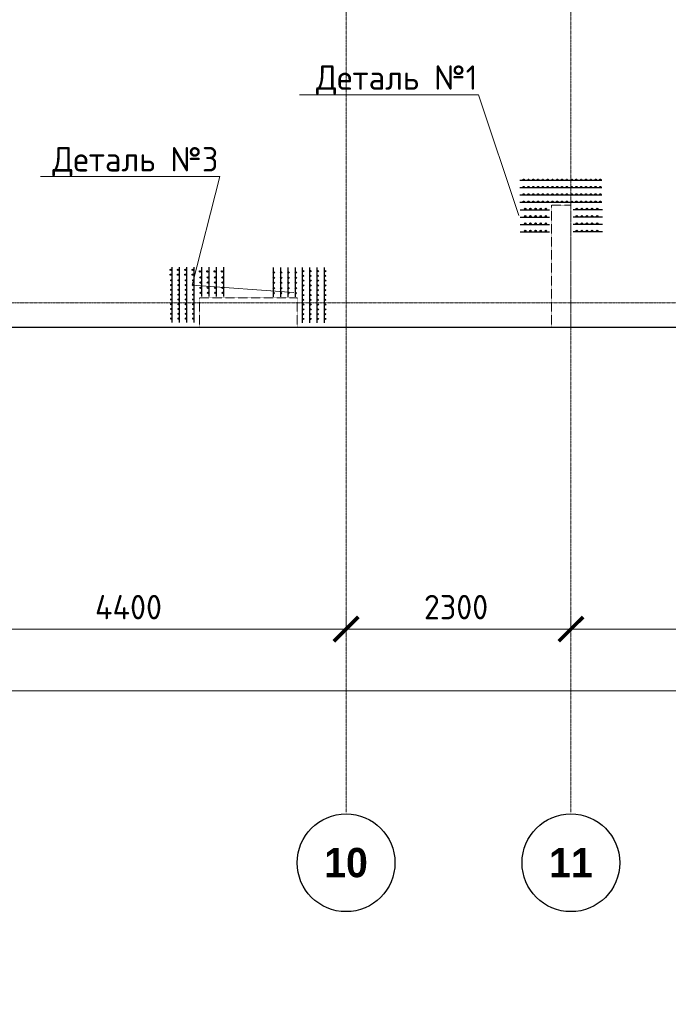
# Model space of a CAD drawing. Header units: millimetres. Extents: x -42044588 to 856694, y -806701 to 941911.
# Tile 714 of 1056: x 225202 to 231836, y -345977 to -335903. Entities that reach past the tile are written whole.
import ezdxf
from ezdxf import colors
from ezdxf.entities.mleader import LeaderData, LeaderLine
from ezdxf.math import Vec2, Vec3

# ---------------------------------------------------------------- set-up
doc = ezdxf.new("R2010")
doc.units = ezdxf.units.MM
for name, pattern in [('______5', [1100, 800, -100, 100, -100]), ('DASHED', [7, 5, -2, 0]), ('осевая', [50.8, 31.75, -6.35, 6.35, -6.35])]:
    doc.linetypes.add(name, pattern=pattern)
doc.layers.add('0 @ 100', color=7, linetype='Continuous')
doc.layers.add('Колонна_ бетон', color=7, linetype='Continuous', lineweight=50, true_color=0xb4b496)
for name, color, linetype, lineweight in [('Оси', 40, '______5', 18), ('осн.сетка', 4, 'Continuous', 60), ('Перекрытие ж_бетон', 1, 'Continuous', 30), ('подоснова', 151, 'Continuous', 5), ('размер', 1, 'Continuous', 25), ('РАЗМЕРЫ', 1, 'Continuous', 9)]:
    doc.layers.add(name, color=color, linetype=linetype, lineweight=lineweight)
doc.styles.add('Century Gothic', font='GOTHIC.TTF')
doc.styles.add('GOST-2.304_Type-B', font='GOST_Common.ttf')
doc.styles.add('ГОСТ', font='GOST_Common.ttf')
doc.dimstyles.new('СПДС', dxfattribs={"dimscale": 100, "dimtxt": 2.5, "dimasz": 2, "dimexe": 1.25, "dimexo": 0, "dimtad": 1, "dimdec": 0, "dimrnd": 5, "dimtxsty": 'GOST-2.304_Type-B', "dimblk": 'ARCHTICK', "dimcen": 2.5, "dimdle": 2, "dimclrd": 1, "dimclre": 1, "dimclrt": 1, "dimadec": 0, "dimazin": 2, "dimtfac": 0.75, "dimtdec": 0, "dimtmove": 1, "dimatfit": 3, "dimfxl": 0, "dimtolj": 1, "dimarcsym": 0})

# ---------------------------------------------------------------- blocks, each defined once
blk = doc.blocks.new('_ArchTick')
at = {"color": 0, "linetype": 'ByBlock', "const_width": 0.15}
blk.add_lwpolyline([(-0.5, -0.5), (0.5, 0.5)], dxfattribs=at)
blk = doc.blocks.new('*D6710')
at = {"color": 1, "lineweight": -2, "transparency": 16777216}
for p, q in [((-85705, -346670), (-85705, -346545)), ((-38905, -346670), (-38905, -346545)), ((-85905, -346670), (-38705, -346670))]:
    blk.add_line(p, q, dxfattribs=at)
at = {"layer": 'DEFPOINTS', "color": 0, "transparency": 16777216}
for p in [(-85705, -346670), (-38905, -346670), (-38905, -346670)]:
    blk.add_point(p, dxfattribs=at)
at = {"color": 1, "lineweight": -2, "transparency": 16777216, "xscale": 250, "yscale": 250, "zscale": 250, "rotation": 180}
blk.add_blockref('_ArchTick', (-85705, -346670), dxfattribs=at)
at = {"color": 1, "lineweight": -2, "transparency": 16777216, "xscale": 250, "yscale": 250, "zscale": 250}
blk.add_blockref('_ArchTick', (-38905, -346670), dxfattribs=at)
at = {"color": 1, "transparency": 16777216, "insert": (-67487, -346445), "char_height": 250, "width": 104166.67, "attachment_point": 5, "style": 'GOST-2.304_Type-B'}
blk.add_mtext('\\A1;46800', dxfattribs=at)
blk = doc.blocks.new('NSY101')
at = {"color": 0, "linetype": 'ByBlock', "lineweight": -2}
blk.add_circle((0, 0), 50, dxfattribs=at)
blk = doc.blocks.new('СЛОЖНЫЙ_ОБЪЕКТ_37')
at = {"layer": 'Оси', "color": 16, "linetype": 'Continuous', "lineweight": 25, "transparency": 33554687, "xscale": 9.999999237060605, "yscale": 9.999999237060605, "zscale": 9.999999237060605}
blk.add_blockref('NSY101', (36213, -43009), dxfattribs=at)
at = {"layer": 'Оси', "color": 16, "linetype": 'Continuous', "lineweight": 25, "transparency": 33554687, "insert": (36213, -43009), "char_height": 300, "width": 620, "attachment_point": 5, "style": 'Century Gothic'}
blk.add_mtext('\\A1;{\\fCentury Gothic|i0|b1;\\H300.000000;\\W1.000000;\\C16;10}\\P', dxfattribs=at)
blk = doc.blocks.new('СЛОЖНЫЙ_ОБЪЕКТ_38')
at = {"layer": 'Оси', "color": 16, "linetype": 'Continuous', "lineweight": 25, "transparency": 33554687, "xscale": 9.999999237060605, "yscale": 9.999999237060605, "zscale": 9.999999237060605}
blk.add_blockref('NSY101', (38513, -43009), dxfattribs=at)
at = {"layer": 'Оси', "color": 16, "linetype": 'Continuous', "lineweight": 25, "transparency": 33554687, "insert": (38513, -43009), "char_height": 300, "width": 620, "attachment_point": 5, "style": 'Century Gothic'}
blk.add_mtext('\\A1;{\\fCentury Gothic|i0|b1;\\H300.000000;\\W1.000000;\\C16;11}\\P', dxfattribs=at)
blk = doc.blocks.new('*D6724')
at = {"color": 1, "lineweight": -2, "transparency": 16777216}
for p, q in [((-58605, -346039), (-58605, -345914)), ((-54205, -346039), (-54205, -345914)), ((-58805, -346039), (-54005, -346039))]:
    blk.add_line(p, q, dxfattribs=at)
at = {"layer": 'DEFPOINTS', "color": 0, "transparency": 16777216}
for p in [(-58605, -346039), (-54205, -346039), (-54205, -346039)]:
    blk.add_point(p, dxfattribs=at)
at = {"color": 1, "lineweight": -2, "transparency": 16777216, "xscale": 250, "yscale": 250, "zscale": 250, "rotation": 180}
blk.add_blockref('_ArchTick', (-58605, -346039), dxfattribs=at)
at = {"color": 1, "lineweight": -2, "transparency": 16777216, "xscale": 250, "yscale": 250, "zscale": 250}
blk.add_blockref('_ArchTick', (-54205, -346039), dxfattribs=at)
at = {"color": 1, "transparency": 16777216, "insert": (-56430, -345814), "char_height": 250, "width": 83333.33, "attachment_point": 5, "style": 'GOST-2.304_Type-B'}
blk.add_mtext('\\A1;4400', dxfattribs=at)
blk = doc.blocks.new('*D6725')
at = {"color": 1, "lineweight": -2, "transparency": 16777216}
for p, q in [((-54205, -346039), (-54205, -345914)), ((-51905, -346039), (-51905, -345914)), ((-54405, -346039), (-51705, -346039))]:
    blk.add_line(p, q, dxfattribs=at)
at = {"layer": 'DEFPOINTS', "color": 0, "transparency": 16777216}
for p in [(-54205, -346039), (-51905, -346039), (-51905, -346039)]:
    blk.add_point(p, dxfattribs=at)
at = {"color": 1, "lineweight": -2, "transparency": 16777216, "xscale": 250, "yscale": 250, "zscale": 250, "rotation": 180}
blk.add_blockref('_ArchTick', (-54205, -346039), dxfattribs=at)
at = {"color": 1, "lineweight": -2, "transparency": 16777216, "xscale": 250, "yscale": 250, "zscale": 250}
blk.add_blockref('_ArchTick', (-51905, -346039), dxfattribs=at)
at = {"color": 1, "transparency": 16777216, "insert": (-53080, -345814), "char_height": 250, "width": 83333.33, "attachment_point": 5, "style": 'GOST-2.304_Type-B'}
blk.add_mtext('\\A1;2300', dxfattribs=at)
blk = doc.blocks.new('*D6726')
at = {"color": 1, "lineweight": -2, "transparency": 16777216}
for p, q in [((-51905, -346039), (-51905, -345914)), ((-48905, -346039), (-48905, -345914)), ((-52105, -346039), (-48705, -346039))]:
    blk.add_line(p, q, dxfattribs=at)
at = {"layer": 'DEFPOINTS', "color": 0, "transparency": 16777216}
for p in [(-51905, -346039), (-48905, -346039), (-48905, -346039)]:
    blk.add_point(p, dxfattribs=at)
at = {"color": 1, "lineweight": -2, "transparency": 16777216, "xscale": 250, "yscale": 250, "zscale": 250, "rotation": 180}
blk.add_blockref('_ArchTick', (-51905, -346039), dxfattribs=at)
at = {"color": 1, "lineweight": -2, "transparency": 16777216, "xscale": 250, "yscale": 250, "zscale": 250}
blk.add_blockref('_ArchTick', (-48905, -346039), dxfattribs=at)
at = {"color": 1, "transparency": 16777216, "insert": (-50430, -345814), "char_height": 250, "width": 83333.33, "attachment_point": 5, "style": 'GOST-2.304_Type-B'}
blk.add_mtext('\\A1;3000', dxfattribs=at)
blk = doc.blocks.new('подложка стн 1-го этажа')
at = {"layer": 'Колонна_ бетон', "color": 252, "linetype": 'DASHED', "lineweight": 0, "ltscale": 0.5, "true_color": 0x939598, "transparency": 33554687}
for p, q in [((41644, 9462, -200), (41644, 10712, -200)), ((41644, 10712, -200), (41844, 10712, -200)), ((41844, 9462, -200), (41844, 10712, -200)), ((38044, 9762, -200), (39044, 9762, -200)), ((38044, 9462, -200), (38044, 9762, -200)), ((39044, 9462, -200), (39044, 9762, -200)), ((38044, 9462, -200), (39044, 9462, -200)), ((41644, 9462, -200), (41844, 9462, -200))]:
    blk.add_line(p, q, dxfattribs=at)
blk = doc.blocks.new('деталь 1')
at = {"layer": 'осн.сетка', "color": 3, "lineweight": 25, "ltscale": 100}
for points in [[(263119, 23421), (263119, 20072)], [(263419, 23421), (263419, 20072)], [(263719, 23421), (263719, 20072)], [(264019, 23421), (264019, 20072)], [(264319, 23444), (264319, 22244)], [(264619, 23444), (264619, 22244)], [(264919, 23444), (264919, 22244)], [(265219, 23444), (265219, 22244)], [(264319, 20081), (264319, 21281)], [(264619, 20081), (264619, 21281)], [(264919, 20081), (264919, 21281)], [(265219, 20081), (265219, 21281)]]:
    blk.add_lwpolyline(points, dxfattribs=at)
at = {"layer": 'размер', "lineweight": 25, "ltscale": 2}
for centre, radius in [((263087, 23363), 25.2), ((263387, 23363), 25.2), ((263687, 23363), 25.2), ((263987, 23363), 25.2), ((263087, 23167), 25.2), ((263087, 22971), 25.2), ((263387, 23167), 25.2), ((263387, 22971), 25.2), ((263687, 23167), 25.2), ((263687, 22971), 25.2), ((263987, 23167), 25.2), ((263987, 22971), 25.2), ((264285, 23234), 27), ((264285, 23024), 27), ((264585, 23234), 27), ((264585, 23024), 27), ((264885, 23234), 27), ((264885, 23024), 27), ((265185, 23234), 27), ((265185, 23024), 27), ((263087, 22775), 25.2), ((263087, 22579), 25.2), ((263387, 22775), 25.2), ((263387, 22579), 25.2), ((263687, 22775), 25.2), ((263687, 22579), 25.2), ((263987, 22775), 25.2), ((263987, 22579), 25.2), ((264285, 22814), 27), ((264285, 22604), 27), ((264585, 22814), 27), ((264585, 22604), 27), ((264885, 22814), 27), ((264885, 22604), 27), ((265185, 22814), 27), ((265185, 22604), 27), ((263087, 22383), 25.2), ((263087, 22187), 25.2), ((263387, 22383), 25.2), ((263387, 22187), 25.2), ((263687, 22383), 25.2), ((263687, 22187), 25.2), ((263987, 22383), 25.2), ((263987, 22187), 25.2), ((264285, 22394), 27), ((264585, 22394), 27), ((264885, 22394), 27), ((265185, 22394), 27), ((263087, 21991), 25.2), ((263087, 21795), 25.2), ((263387, 21991), 25.2), ((263387, 21795), 25.2), ((263687, 21991), 25.2), ((263687, 21795), 25.2), ((263987, 21991), 25.2), ((263987, 21795), 25.2), ((263087, 21599), 25.2), ((263087, 21403), 25.2), ((263387, 21599), 25.2), ((263387, 21403), 25.2), ((263687, 21599), 25.2), ((263687, 21403), 25.2), ((263987, 21599), 25.2), ((263987, 21403), 25.2), ((263087, 21207), 25.2), ((263087, 21011), 25.2), ((263387, 21207), 25.2), ((263387, 21011), 25.2), ((263687, 21207), 25.2), ((263687, 21011), 25.2), ((263987, 21207), 25.2), ((263987, 21011), 25.2), ((264285, 21131), 27), ((264585, 21131), 27), ((264885, 21131), 27), ((265185, 21131), 27), ((263087, 20815), 25.2), ((263087, 20619), 25.2), ((263387, 20815), 25.2), ((263387, 20619), 25.2), ((263687, 20815), 25.2), ((263687, 20619), 25.2), ((263987, 20815), 25.2), ((263987, 20619), 25.2), ((264285, 20921), 27), ((264285, 20711), 27), ((264585, 20921), 27), ((264585, 20711), 27), ((264885, 20921), 27), ((264885, 20711), 27), ((265185, 20921), 27), ((265185, 20711), 27), ((263087, 20423), 25.2), ((263087, 20227), 25.2), ((263387, 20423), 25.2), ((263387, 20227), 25.2), ((263687, 20423), 25.2), ((263687, 20227), 25.2), ((263987, 20423), 25.2), ((263987, 20227), 25.2), ((264285, 20501), 27), ((264285, 20291), 27), ((264585, 20501), 27), ((264585, 20291), 27), ((264885, 20501), 27), ((264885, 20291), 27), ((265185, 20501), 27), ((265185, 20291), 27)]:
    blk.add_circle(centre, radius, dxfattribs=at)
blk = doc.blocks.new('_None')
blk = doc.blocks.new('оси блок 2')
at = {"layer": 'Оси', "color": 16, "linetype": 'осевая', "lineweight": 0, "ltscale": 0.25, "transparency": 33554687}
for p, q in [((-54204.7, -322543), (-54204.7, -347914.1)), ((-51904.7, -322543), (-51904.7, -347914.1)), ((-89822.3, -342701.3), (-37238.5, -342701.3))]:
    blk.add_line(p, q, dxfattribs=at)
at = {"layer": 'Оси', "color": 16, "linetype": 'Continuous', "lineweight": 25, "transparency": 33554687}
for name in ['СЛОЖНЫЙ_ОБЪЕКТ_37', 'СЛОЖНЫЙ_ОБЪЕКТ_38']:
    blk.add_blockref(name, (-90418.2, -305420.5), dxfattribs=at)
for base, p1, p2, picture, middle in [((-54204.7, -346038.9), (-58604.7, -346038.9), (-54204.7, -346038.9), '*D6724', (-56429.9, -346038.9)), ((-51904.7, -346038.9), (-54204.7, -346038.9), (-51904.7, -346038.9), '*D6725', (-53079.9, -346038.9)), ((-48904.7, -346038.9), (-51904.7, -346038.9), (-48904.7, -346038.9), '*D6726', (-50429.9, -346038.9)), ((-38904.7, -346670.2), (-85704.7, -346670.2), (-38904.7, -346670.2), '*D6710', (-67487.3, -346670.2))]:
    dim = blk.add_linear_dim(base=base, p1=p1, p2=p2, dimstyle='СПДС', override={"dimgap": 1})
    dim.commit()
    dim.dimension.update_dxf_attribs({"geometry": picture, "text_midpoint": middle, "dimtype": 160})

msp = doc.modelspace()

# ---------------------------------------------------------------- linework, layer by layer
at = {"layer": 'осн.сетка', "color": 3, "lineweight": 25, "ltscale": 100, "elevation": 200}
for points in [[(226760.761, -339001.019), (226760.761, -338435.503)], [(226835.761, -339001.019), (226835.761, -338435.503)], [(226910.761, -339001.019), (226910.761, -338435.503)], [(226985.761, -339001.019), (226985.761, -338435.503)], [(227060.761, -338435.199), (227060.761, -338735.199)], [(227135.761, -338435.199), (227135.761, -338735.199)], [(227210.761, -338435.199), (227210.761, -338735.199)], [(227285.761, -338435.199), (227285.761, -338735.199)], [(227792.924, -338438.789), (227792.924, -338738.789)], [(227867.924, -338438.789), (227867.924, -338738.789)], [(227942.924, -338438.789), (227942.924, -338738.789)], [(228017.924, -338438.789), (228017.924, -338738.789)], [(228092.924, -339004.609), (228092.924, -338439.094)], [(228167.924, -339004.609), (228167.924, -338439.094)], [(228242.924, -339004.609), (228242.924, -338439.094)], [(228317.924, -339004.609), (228317.924, -338439.094)]]:
    msp.add_lwpolyline(points, dxfattribs=at)
at = {"layer": 'Перекрытие ж_бетон'}
msp.add_lwpolyline([(224090.261, -339050.809), (230740.261, -339050.809), (230740.261, -339050.809), (234089.801, -339050.809), (234089.796, -339050.809), (237690.261, -339050.809)], dxfattribs=at)
at = {"layer": 'размер', "lineweight": 25, "ltscale": 2}
for centre, radius in [((226746.939, -338462.628, 200), 6.3), ((226821.939, -338462.628, 200), 6.3), ((226896.939, -338462.628, 200), 6.3), ((226971.939, -338462.628, 200), 6.3), ((226746.939, -338511.628, 200), 6.3), ((226752.917, -338569.5, 200), 6.3), ((226821.939, -338511.628, 200), 6.3), ((226827.917, -338569.5, 200), 6.3), ((226896.939, -338511.628, 200), 6.3), ((226902.917, -338569.5, 200), 6.3), ((226971.939, -338511.628, 200), 6.3), ((226977.917, -338569.5, 200), 6.3), ((227046.379, -338478.827, 200), 6.75), ((227052.357, -338540.199, 200), 6.75), ((227121.379, -338478.827, 200), 6.75), ((227127.357, -338540.199, 200), 6.75), ((227196.379, -338478.827, 200), 6.75), ((227202.357, -338540.199, 200), 6.75), ((227271.379, -338478.827, 200), 6.75), ((227277.357, -338540.199, 200), 6.75), ((227801.328, -338491.289, 200), 6.75), ((227801.328, -338543.789, 200), 6.75), ((227876.328, -338491.289, 200), 6.75), ((227876.328, -338543.789, 200), 6.75), ((227951.328, -338491.289, 200), 6.75), ((227951.328, -338543.789, 200), 6.75), ((228026.328, -338491.289, 200), 6.75), ((228026.328, -338543.789, 200), 6.75), ((228100.768, -338475.091, 200), 6.3), ((228100.768, -338524.091, 200), 6.3), ((228100.768, -338573.091, 200), 6.3), ((228175.768, -338475.091, 200), 6.3), ((228175.768, -338524.091, 200), 6.3), ((228175.768, -338573.091, 200), 6.3), ((228250.768, -338475.091, 200), 6.3), ((228250.768, -338524.091, 200), 6.3), ((228250.768, -338573.091, 200), 6.3), ((228325.768, -338475.091, 200), 6.3), ((228325.768, -338524.091, 200), 6.3), ((228325.768, -338573.091, 200), 6.3), ((226752.917, -338618.5, 200), 6.3), ((226752.917, -338667.5, 200), 6.3), ((226827.917, -338618.5, 200), 6.3), ((226827.917, -338667.5, 200), 6.3), ((226902.917, -338618.5, 200), 6.3), ((226902.917, -338667.5, 200), 6.3), ((226977.917, -338618.5, 200), 6.3), ((226977.917, -338667.5, 200), 6.3), ((227052.357, -338592.699, 200), 6.75), ((227052.357, -338645.199, 200), 6.75), ((227127.357, -338592.699, 200), 6.75), ((227127.357, -338645.199, 200), 6.75), ((227202.357, -338592.699, 200), 6.75), ((227202.357, -338645.199, 200), 6.75), ((227277.357, -338592.699, 200), 6.75), ((227277.357, -338645.199, 200), 6.75), ((227801.328, -338596.289, 200), 6.75), ((227801.328, -338648.789, 200), 6.75), ((227876.328, -338596.289, 200), 6.75), ((227876.328, -338648.789, 200), 6.75), ((227951.328, -338596.289, 200), 6.75), ((227951.328, -338648.789, 200), 6.75), ((228026.328, -338596.289, 200), 6.75), ((228026.328, -338648.789, 200), 6.75), ((228100.768, -338622.091, 200), 6.3), ((228100.768, -338671.091, 200), 6.3), ((228175.768, -338622.091, 200), 6.3), ((228175.768, -338671.091, 200), 6.3), ((228250.768, -338622.091, 200), 6.3), ((228250.768, -338671.091, 200), 6.3), ((228325.768, -338622.091, 200), 6.3), ((228325.768, -338671.091, 200), 6.3), ((226752.917, -338716.5, 200), 6.3), ((226752.917, -338765.5, 200), 6.3), ((226827.917, -338716.5, 200), 6.3), ((226827.917, -338765.5, 200), 6.3), ((226902.917, -338716.5, 200), 6.3), ((226902.917, -338765.5, 200), 6.3), ((226977.917, -338716.5, 200), 6.3), ((226977.917, -338765.5, 200), 6.3), ((227052.357, -338697.699, 200), 6.75), ((227127.357, -338697.699, 200), 6.75), ((227202.357, -338697.699, 200), 6.75), ((227277.357, -338697.699, 200), 6.75), ((227801.328, -338701.289, 200), 6.75), ((227876.328, -338701.289, 200), 6.75), ((227951.328, -338701.289, 200), 6.75), ((228026.328, -338701.289, 200), 6.75), ((228100.768, -338720.091, 200), 6.3), ((228100.768, -338769.091, 200), 6.3), ((228175.768, -338720.091, 200), 6.3), ((228175.768, -338769.091, 200), 6.3), ((228250.768, -338720.091, 200), 6.3), ((228250.768, -338769.091, 200), 6.3), ((228325.768, -338720.091, 200), 6.3), ((228325.768, -338769.091, 200), 6.3), ((226752.917, -338814.5, 200), 6.3), ((226752.917, -338863.5, 200), 6.3), ((226827.917, -338814.5, 200), 6.3), ((226827.917, -338863.5, 200), 6.3), ((226902.917, -338814.5, 200), 6.3), ((226902.917, -338863.5, 200), 6.3), ((226977.917, -338814.5, 200), 6.3), ((226977.917, -338863.5, 200), 6.3), ((228100.768, -338818.091, 200), 6.3), ((228100.768, -338867.091, 200), 6.3), ((228175.768, -338818.091, 200), 6.3), ((228175.768, -338867.091, 200), 6.3), ((228250.768, -338818.091, 200), 6.3), ((228250.768, -338867.091, 200), 6.3), ((228325.768, -338818.091, 200), 6.3), ((228325.768, -338867.091, 200), 6.3), ((226752.917, -338912.5, 200), 6.3), ((226752.917, -338961.5, 200), 6.3), ((226827.917, -338912.5, 200), 6.3), ((226827.917, -338961.5, 200), 6.3), ((226902.917, -338912.5, 200), 6.3), ((226902.917, -338961.5, 200), 6.3), ((226977.917, -338912.5, 200), 6.3), ((226977.917, -338961.5, 200), 6.3), ((228100.768, -338916.091, 200), 6.3), ((228100.768, -338965.091, 200), 6.3), ((228175.768, -338916.091, 200), 6.3), ((228175.768, -338965.091, 200), 6.3), ((228250.768, -338916.091, 200), 6.3), ((228250.768, -338965.091, 200), 6.3), ((228325.768, -338916.091, 200), 6.3), ((228325.768, -338965.091, 200), 6.3)]:
    msp.add_circle(centre, radius, dxfattribs=at)

# ---------------------------------------------------------------- block references
msp.add_blockref('подложка стн 1-го этажа', (188996.338, -348512.604, 560))
at = {"layer": 'РАЗМЕРЫ'}
msp.add_blockref('оси блок 2', (282744.979, 3900.512), dxfattribs=at)
at = {"layer": 'РАЗМЕРЫ', "color": 1, "xscale": 0.25, "yscale": 0.25, "zscale": 0.25, "rotation": 270}
msp.add_blockref('деталь 1', (225300.164, -271768.365, 200), dxfattribs=at)

# ---------------------------------------------------------------- texts
at = {"layer": '0 @ 100', "char_height": 300, "width": 18500, "attachment_point": 1, "style": 'ГОСТ'}
for s, insert in [('\\pi-900,l900,t900;{\\C7;1.^IАрмирование монолитной плиты  состоит из основного армирования ∅10 А500С с шагом  200х200мм  в нижней зоне, основного армирования ∅10 А500С с шагом  200х200мм  в  верхней зоне и дополнительного армирования, указанного на схемах армирования.\\P2.^IАрмирование плиты предусмотрено отдельными  стержнями заводской длины по осям Х и Y. При недостатке заводской длины стержней для армирования плиты, стыки стержней осуществлять внахлестку без  сварки. Стыки арматуры внахлестку должны располагаться вразбежку (через шаг). См. деталь стыковки арматуры.\\P3.^IВерхнюю и нижнюю арматуру вязать вязальной проволокой через пересечение.  Стержни основной и дополнительной арматуры укладывать в соответствии с сечениями .\\P4.^IПо периметру плиты и у отверстий  у концов основной арматуры устанавливать П-образные элементы Ск1.\\P5.^IПозиции со знаком "*" укладываются с шагом 100 мм\\P6.^IДля фиксации в проектном положении стержней верхней сетки устанавливать фиксаторы Ф1 с шагом 600х600мм.\\P7.^IДиаметр оправки стержня при d<20мм - 5d, при d≥20мм - 8d\\P8.^IКаркасы поперечного армирования устанавливаются до начала устройство верхней сетки армирования.\\P9.^IОбрамления отверстий см. лист 8. В местах расположения отверстий осуществить прерывания основной и дополнительной сеток арматуры. Отверстия обрамляются двумя стержнями арматуры. Отверстия обрамляются двумя стержнями арматуры  см. узел обрамления отверстий лист 8, расход стали на обрамление учтен на листе 30.\\P10.^IПроемы размерами до 300х300 допускается выполнять по месту методом алмазного бурения.}', (166430.924, -283713.436)), ('\\pi-900,l900,t900;{\\C7;1.^IАрмирование монолитной плиты  состоит из основного армирования ∅10 А500С с шагом  200х200мм  в нижней зоне, основного армирования ∅10 А500С с шагом  200х200мм  в  верхней зоне и дополнительного армирования, указанного на схемах армирования.\\P2.^IАрмирование плиты предусмотрено отдельными  стержнями заводской длины по осям Х и Y. При недостатке заводской длины стержней для армирования плиты, стыки стержней осуществлять внахлестку без  сварки. Стыки арматуры внахлестку должны располагаться вразбежку (через шаг). См. деталь стыковки арматуры.\\P3.^IВерхнюю и нижнюю арматуру вязать вязальной проволокой через пересечение.  Стержни основной и дополнительной арматуры укладывать в соответствии с сечениями .\\P4.^IПо периметру плиты и у отверстий  у концов основной арматуры устанавливать П-образные элементы Ск1.\\P5.^IПозиции со знаком "*" укладываются с шагом 100 мм\\P6.^IДля фиксации в проектном положении стержней верхней сетки устанавливать фиксаторы Ф1 с шагом 600х600мм.\\P7.^IДиаметр оправки стержня при d<20мм - 5d, при d≥20мм - 8d\\P8.^IКаркасы поперечного армирования устанавливаются до начала устройство верхней сетки армирования.\\P9.^IОбрамления отверстий см. лист 8. В местах расположения отверстий осуществить прерывания основной и дополнительной сеток арматуры. Отверстия обрамляются двумя стержнями арматуры. Отверстия обрамляются двумя стержнями арматуры  см. узел обрамления отверстий лист 8, расход стали на обрамление учтен на листе 35.\\P10.^IПроемы размерами до 300х300 допускается выполнять по месту методом алмазного бурения.}', (162119.939, -338419.47)), ('\\pi-900,l900,t900;{\\C7;1.^IАрмирование монолитной плиты  состоит из основного армирования ∅10 А500С с шагом  200х200мм  в нижней зоне, основного армирования ∅10 А500С с шагом  200х200мм  в  верхней зоне и дополнительного армирования, указанного на схемах армирования.\\P2.^IАрмирование плиты предусмотрено отдельными  стержнями заводской длины по осям Х и Y. При недостатке заводской длины стержней для армирования плиты, стыки стержней осуществлять внахлестку без  сварки. Стыки арматуры внахлестку должны располагаться вразбежку (через шаг). См. деталь стыковки арматуры.\\P3.^IВерхнюю и нижнюю арматуру вязать вязальной проволокой через пересечение.  Стержни основной и дополнительной арматуры укладывать в соответствии с сечениями .\\P4.^IПо периметру плиты и у отверстий  у концов основной арматуры устанавливать П-образные элементы Ск1.\\P5.^IПозиции со знаком "*" укладываются с шагом 100 мм\\P6.^IДля фиксации в проектном положении стержней верхней сетки устанавливать фиксаторы Ф1 с шагом 600х600мм.\\P7.^IДиаметр оправки стержня при d<20мм - 5d, при d≥20мм - 8d\\P8.^IКаркасы поперечного армирования устанавливаются до начала устройство верхней сетки армирования.\\P9.^IОбрамления отверстий см. лист 8. В местах расположения отверстий осуществить прерывания основной и дополнительной сеток арматуры. Отверстия обрамляются двумя стержнями арматуры. Отверстия обрамляются двумя стержнями арматуры  см. узел обрамления отверстий лист 8, расход стали на обрамление учтен на листе 35.\\P10.^IПроемы размерами до 300х300 допускается выполнять по месту методом алмазного бурения.\\P11.^IСечения 3-3;4-4;5-5 см. лист 8.}', (-41855.904, -339329.867)), ('\\pi-900,l900,t900;{\\C7;1.^IАрмирование монолитной плиты  состоит из основного армирования ∅10 А500С с шагом  200х200мм  в нижней зоне, основного армирования ∅10 А500С с шагом  200х200мм  в  верхней зоне и дополнительного армирования, указанного на схемах армирования.\\P2.^IАрмирование плиты предусмотрено отдельными  стержнями заводской длины по осям Х и Y. При недостатке заводской длины стержней для армирования плиты, стыки стержней осуществлять внахлестку без  сварки. Стыки арматуры внахлестку должны располагаться вразбежку (через шаг). См. деталь стыковки арматуры.\\P3.^IВерхнюю и нижнюю арматуру вязать вязальной проволокой через пересечение.  Стержни основной и дополнительной арматуры укладывать в соответствии с сечениями .\\P4.^IПо периметру плиты и у отверстий  у концов основной арматуры устанавливать П-образные элементы Ск1.\\P5.^IПозиции со знаком "*" укладываются с шагом 100 мм\\P6.^IДля фиксации в проектном положении стержней верхней сетки устанавливать фиксаторы Ф1 с шагом 600х600мм.\\P7.^IДиаметр оправки стержня при d<20мм - 5d, при d≥20мм - 8d\\P8.^IКаркасы поперечного армирования устанавливаются до начала устройство верхней сетки армирования.\\P9.^IОбрамления отверстий см. лист 8. В местах расположения отверстий осуществить прерывания основной и дополнительной сеток арматуры. Отверстия обрамляются двумя стержнями арматуры. Отверстия обрамляются двумя стержнями арматуры  см. узел обрамления отверстий лист 8, расход стали на обрамление учтен на листе 35.\\P10.^IПроемы размерами до 300х300 допускается выполнять по месту методом алмазного бурения}', (64408.272, -339572.105))]:
    msp.add_mtext(s, dxfattribs=dict(at, insert=insert))

# ---------------------------------------------------------------- leaders
at = {"layer": 'подоснова', "color": 5, "ltscale": 0.3}
ml = msp.add_multileader_mtext('Standard', dxfattribs=at)
ml.set_content('Деталь №1', color=5, style='GOST-2.304_Type-B')
ml.set_leader_properties(color=256, linetype='ByLayer', lineweight=15)
ml.set_arrow_properties(name='NONE')
ml.build(insert=Vec2(0, 0))
ml.multileader.update_dxf_attribs({"text_left_attachment_type": 6, "text_right_attachment_type": 6, "dogleg_length": 0.1, "arrow_head_size": 18})
ctx = ml.context
ctx.base_point, ctx.char_height, ctx.arrow_head_size, ctx.landing_gap_size, ctx.plane_origin = Vec3(228220.553, -336670.826, 200), 250, 18, 20, Vec3(225327.32, -325881.442, 200)
ctx.left_attachment, ctx.right_attachment, ctx.text_align_type = 6, 6, 1
notes = []
notes.append((ctx, [(1, (1, 1, 0), (229896.259, -336670.826, 200), (-1, 0), 0.1, [(1, [(230307.434, -337906.59, 200)], 0, [])])]))
ctx.mtext.insert, ctx.mtext.alignment, ctx.mtext.flow_direction = Vec3(229058.356, -336370.826, 200), 2, 5
at = {"layer": 'подоснова', "color": 2, "ltscale": 0.3}
ml = msp.add_multileader_mtext('Standard', dxfattribs=at)
ml.set_content('Деталь №3', color=2, style='GOST-2.304_Type-B')
ml.set_leader_properties(color=256, linetype='ByLayer', lineweight=15)
ml.set_arrow_properties(name='NONE')
ml.build(insert=Vec2(0, 0))
ml.multileader.update_dxf_attribs({"text_left_attachment_type": 6, "text_right_attachment_type": 6, "dogleg_length": 0.1, "arrow_head_size": 18})
ctx = ml.context
ctx.base_point, ctx.char_height, ctx.arrow_head_size, ctx.landing_gap_size, ctx.plane_origin = Vec3(225522.381, -337506.636, 200), 250, 18, 20, Vec3(230206.528, -326966.045, 200)
ctx.left_attachment, ctx.right_attachment, ctx.text_align_type = 6, 6, 1
notes.append((ctx, [(0, (1, 1, 0), (227248.087, -337506.636, 200), (-1, 0), 0.1, [(1, [(228005.121, -338693.896, 200), (226964.694, -338618.843, 200)], 0, [])])]))
ctx.mtext.insert, ctx.mtext.alignment, ctx.mtext.flow_direction = Vec3(226385.184, -337206.636, 200), 2, 5
for ctx, leaders in notes:
    for number, flags, end, landing, length, lines in leaders:
        leader = LeaderData()
        leader.index, (leader.has_last_leader_line, leader.has_dogleg_vector, leader.attachment_direction) = number, flags
        leader.last_leader_point, leader.dogleg_vector, leader.dogleg_length = Vec3(end), Vec3(landing), length
        for number, points, colour, breaks in lines:
            line = LeaderLine()
            line.index, line.vertices, line.color, line.breaks = number, Vec3.list(points), colors.encode_raw_color(colour), breaks
            leader.lines.append(line)
        ctx.leaders.append(leader)

doc.saveas('drawing.dxf')
